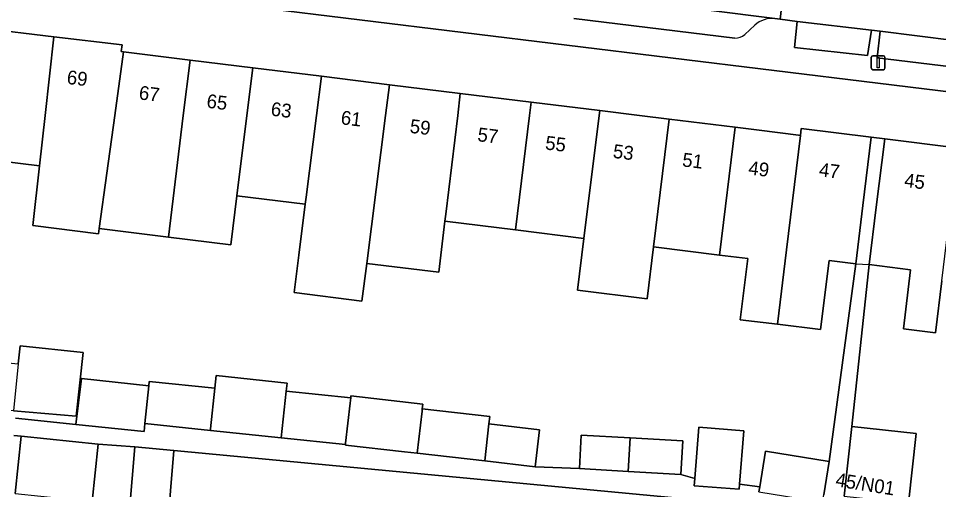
# Model space of a CAD drawing. Extents: x 158086 to 159499, y 382904 to 383981.
# Drawn here: x 158373.7 to 158440.5, y 383222.9 to 383257 of the extents above; entities that cross this region are included whole.
import ezdxf

# ---------------------------------------------------------------- set-up
doc = ezdxf.new("R2010")
doc.units = 0
for name, color, linetype in [('IMGEO_Erf', 7, 'Continuous'), ('IMGEO_Lichtmast', 7, 'Continuous'), ('IMGEO_Pand', 7, 'Continuous'), ('IMGEO_Pand_nummerreeks', 7, 'Continuous'), ('IMGEO_Pand_overbouw', 7, 'Continuous'), ('IMGEO_Parkeervlak_open', 7, 'Continuous'), ('IMGEO_Rijbaan_lokaal_open', 7, 'Continuous'), ('IMGEO_Voetpad_open', 7, 'Continuous')]:
    doc.layers.add(name, color=color, linetype=linetype)

msp = doc.modelspace()

# ---------------------------------------------------------------- linework, layer by layer
at = {"layer": 'IMGEO_Erf'}
for points in [[(158455.212, 383250), (158436.049, 383252.351), (158353.332, 383262.456)], [(158371.064, 383256.341), (158376.301, 383255.71), (158381.246, 383255.114), (158381.186, 383254.631), (158381.355, 383254.61), (158386.172, 383254.016), (158390.712, 383253.457), (158395.708, 383252.841), (158400.636, 383252.234), (158405.772, 383251.601), (158410.913, 383250.967), (158415.88, 383250.355), (158418.759, 383250), (158420.921, 383249.734), (158425.71, 383249.143), (158427.438, 383248.93), (158430.304, 383248.577), (158430.436, 383248.561), (158430.497, 383249.057), (158435.576, 383248.426), (158436.549, 383248.305), (158441.758, 383247.657)], [(158373.514, 383228.061), (158377.894, 383227.6), (158378.303, 383230.923), (158383.181, 383230.41), (158383.214, 383230.722), (158387.968, 383230.221), (158388.065, 383231.143), (158393.209, 383230.602), (158393.147, 383230.014), (158397.826, 383229.522), (158397.843, 383229.671), (158403.054, 383229.08), (158403.016, 383228.738), (158407.914, 383228.182), (158407.852, 383227.638), (158411.513, 383227.222), (158411.207, 383224.542), (158414.406, 383224.409), (158414.548, 383226.837), (158418.087, 383226.63), (158421.903, 383226.405), (158421.76, 383223.977), (158422.779, 383223.676), (158423.077, 383227.404), (158426.335, 383227.144), (158426.025, 383223.271), (158427.485, 383223.088), (158427.903, 383225.661), (158432.52, 383224.911), (158434.45, 383239.25), (158432.512, 383239.488), (158431.898, 383234.492), (158428.765, 383234.871), (158426.068, 383235.198), (158426.613, 383239.634), (158424.574, 383239.884), (158419.784, 383240.472), (158419.324, 383236.72), (158414.282, 383237.339), (158414.742, 383241.091), (158409.776, 383241.7), (158404.661, 383242.328), (158404.219, 383238.639), (158398.982, 383239.282), (158398.63, 383236.529), (158393.71, 383237.156), (158394.058, 383239.886), (158394.528, 383243.572), (158389.573, 383244.18), (158389.138, 383240.632), (158384.598, 383241.189), (158379.578, 383241.805), (158379.526, 383241.427), (158374.76, 383242.014), (158375.249, 383246.358), (158369.918, 383247.013)], [(158440.692, 383238.002), (158440.235, 383234.254), (158437.915, 383234.529), (158438.424, 383238.821), (158435.43, 383239.188), (158434.162, 383227.455), (158438.828, 383226.947), (158438.279, 383221.903)], [(158373.477, 383222.6), (158373.916, 383226.764), (158373.395, 383226.799)], [(158380.432, 383205.316), (158382.167, 383225.973), (158379.506, 383226.176), (158379.067, 383222.012)], [(158424.655, 383221.973), (158385.005, 383225.706), (158383.532, 383208.166)]]:
    msp.add_lwpolyline(points, dxfattribs=at)
msp.add_lwpolyline([(158369.188, 383232.461), (158373.715, 383231.985), (158373.854, 383233.309), (158378.41, 383232.829), (158377.923, 383228.207), (158373.358, 383228.596), (158368.832, 383229.073)], close=True, dxfattribs=at)
at = {"layer": 'IMGEO_Lichtmast'}
for p, q in [((158435.579, 383253.42), (158435.579, 383254.22)), ((158435.579, 383254.22), (158435.579, 383253.42)), ((158435.679, 383254.32), (158436.469, 383254.32)), ((158436.469, 383254.32), (158435.679, 383254.32)), ((158436.569, 383254.22), (158436.569, 383253.42)), ((158436.569, 383253.42), (158436.569, 383254.22)), ((158436.469, 383253.32), (158435.679, 383253.32)), ((158435.679, 383253.32), (158436.469, 383253.32))]:
    msp.add_line(p, q, dxfattribs=at)
msp.add_lwpolyline([(158435.999, 383254.195), (158436.149, 383254.195), (158436.149, 383253.445), (158435.999, 383253.445), (158435.999, 383254.195)], dxfattribs=at)
for centre, start, end in [((158435.679, 383254.22), 90, 180), ((158435.679, 383254.22), 90, 180), ((158436.469, 383254.22), 0, 90), ((158436.469, 383254.22), 360, 90), ((158435.679, 383253.42), 180, 270), ((158435.679, 383253.42), 180, 270), ((158436.469, 383253.42), 270, 0), ((158436.469, 383253.42), 270, 0)]:
    msp.add_arc(centre, 0.1, start, end, dxfattribs=at)
at = {"layer": 'IMGEO_Pand'}
for points in [[(158376.301, 383255.71), (158371.064, 383256.341), (158370.288, 383250), (158370.116, 383248.595), (158369.918, 383247.013), (158375.249, 383246.358), (158375.659, 383250)], [(158381.355, 383254.61), (158381.186, 383254.631), (158381.246, 383255.114), (158376.301, 383255.71), (158375.659, 383250), (158375.249, 383246.358), (158374.76, 383242.014), (158379.526, 383241.427), (158379.578, 383241.805), (158380.136, 383245.823), (158380.715, 383250)], [(158386.172, 383254.016), (158381.355, 383254.61), (158380.715, 383250), (158380.136, 383245.823), (158379.578, 383241.805), (158384.598, 383241.189), (158385.68, 383250)], [(158389.573, 383244.18), (158390.288, 383250), (158390.712, 383253.457), (158386.172, 383254.016), (158385.68, 383250), (158384.598, 383241.189), (158389.138, 383240.632)], [(158395.708, 383252.841), (158390.712, 383253.457), (158390.288, 383250), (158389.573, 383244.18), (158394.528, 383243.572), (158394.591, 383244.07), (158395.346, 383250)], [(158400.636, 383252.234), (158395.708, 383252.841), (158395.346, 383250), (158394.591, 383244.07), (158394.528, 383243.572), (158394.058, 383239.886), (158393.71, 383237.156), (158398.63, 383236.529), (158398.982, 383239.282), (158400.351, 383250)], [(158405.772, 383251.601), (158400.636, 383252.234), (158400.351, 383250), (158398.982, 383239.282), (158404.219, 383238.639), (158404.661, 383242.328), (158404.722, 383242.838), (158405.58, 383250)], [(158405.772, 383251.601), (158405.58, 383250), (158404.722, 383242.838), (158404.661, 383242.328), (158409.776, 383241.7), (158410.795, 383250), (158410.913, 383250.967)], [(158415.88, 383250.355), (158410.913, 383250.967), (158410.795, 383250), (158409.776, 383241.7), (158414.742, 383241.091), (158415.836, 383250)], [(158419.784, 383240.472), (158420.921, 383249.734), (158418.759, 383250), (158415.88, 383250.355), (158415.836, 383250), (158414.742, 383241.091), (158414.282, 383237.339), (158419.324, 383236.72)], [(158424.574, 383239.884), (158425.71, 383249.143), (158420.921, 383249.734), (158419.784, 383240.472)], [(158430.436, 383248.561), (158430.304, 383248.577), (158427.438, 383248.93), (158425.71, 383249.143), (158424.574, 383239.884), (158426.613, 383239.634), (158426.068, 383235.198), (158428.765, 383234.871), (158429.418, 383240.264)], [(158434.967, 383243.464), (158435.576, 383248.426), (158430.497, 383249.057), (158430.436, 383248.561), (158429.418, 383240.264), (158428.765, 383234.871), (158431.898, 383234.492), (158432.512, 383239.488), (158434.45, 383239.25)], [(158440.692, 383238.002), (158441.807, 383247.138), (158441.696, 383247.152), (158441.758, 383247.657), (158436.549, 383248.305), (158435.94, 383243.343), (158435.43, 383239.188), (158438.424, 383238.821), (158437.915, 383234.529), (158440.235, 383234.254)], [(158373.715, 383231.985), (158373.358, 383228.596), (158377.923, 383228.207), (158378.41, 383232.829), (158373.854, 383233.309)], [(158383.181, 383230.41), (158378.303, 383230.923), (158377.894, 383227.6), (158382.837, 383227.08), (158382.892, 383227.665)], [(158387.968, 383230.221), (158383.214, 383230.722), (158383.181, 383230.41), (158382.892, 383227.665), (158387.646, 383227.164), (158387.658, 383227.278)], [(158393.147, 383230.014), (158393.209, 383230.602), (158388.065, 383231.143), (158387.968, 383230.221), (158387.658, 383227.278), (158387.646, 383227.164), (158392.79, 383226.626)], [(158397.826, 383229.522), (158393.147, 383230.014), (158392.79, 383226.626), (158397.442, 383226.14), (158397.454, 383226.247), (158397.783, 383229.146)], [(158403.016, 383228.738), (158403.054, 383229.08), (158397.843, 383229.671), (158397.826, 383229.522), (158397.783, 383229.146), (158397.454, 383226.247), (158397.442, 383226.14), (158397.438, 383226.104), (158401.716, 383225.619), (158402.65, 383225.513), (158402.995, 383228.555)], [(158407.852, 383227.638), (158407.914, 383228.182), (158403.016, 383228.738), (158402.995, 383228.555), (158402.65, 383225.513), (158407.546, 383224.958)], [(158411.513, 383227.222), (158407.852, 383227.638), (158407.546, 383224.958), (158411.207, 383224.542)], [(158426.335, 383227.144), (158423.077, 383227.404), (158422.779, 383223.676), (158422.738, 383223.161), (158425.995, 383222.901), (158426.025, 383223.271)], [(158434.162, 383227.455), (158433.613, 383222.411), (158438.279, 383221.903), (158438.828, 383226.947)], [(158379.506, 383226.176), (158373.916, 383226.764), (158373.477, 383222.6), (158379.067, 383222.012)], [(158418.087, 383226.63), (158414.548, 383226.837), (158414.406, 383224.409), (158417.944, 383224.201)], [(158418.087, 383226.63), (158417.944, 383224.201), (158421.76, 383223.977), (158421.903, 383226.405)], [(158385.005, 383225.706), (158382.167, 383225.973), (158380.432, 383205.316), (158380.986, 383205.27), (158380.803, 383203.091), (158383.089, 383202.9), (158383.532, 383208.166)], [(158432.52, 383224.911), (158427.903, 383225.661), (158427.485, 383223.088), (158427.425, 383222.719), (158432.042, 383221.969), (158432.13, 383222.508)]]:
    msp.add_lwpolyline(points, close=True, dxfattribs=at)
at = {"layer": 'IMGEO_Pand_overbouw'}
msp.add_lwpolyline([(158435.43, 383239.188), (158435.94, 383243.343), (158436.549, 383248.305), (158435.576, 383248.426), (158434.967, 383243.464), (158434.45, 383239.25)], close=True, dxfattribs=at)
at = {"layer": 'IMGEO_Parkeervlak_open'}
for points in [[(158428.587, 383257.026), (158423.767, 383257.644), (158408.237, 383259.549), (158395.678, 383261.052), (158381.932, 383262.725), (158379.187, 383263.032), (158378.681, 383263.089)], [(158414.014, 383257.037), (158425.67, 383255.607)], [(158426.398, 383255.869), (158427.128, 383256.543)]]:
    msp.add_lwpolyline(points, dxfattribs=at)
for points in [[(158430.213, 383256.818), (158430, 383254.925), (158435.292, 383254.349), (158435.6, 383256.18)], [(158436.221, 383256.113), (158435.999, 383254.191), (158441.394, 383253.534), (158441.594, 383255.43)]]:
    msp.add_lwpolyline(points, close=True, dxfattribs=at)
for centre, radius, start, end in [((158428.387, 383255.185), 1.852, 83.79926, 132.83485), ((158425.673, 383256.741), 1.134, 269.85239, 309.73421)]:
    msp.add_arc(centre, radius, start, end, dxfattribs=at)
at = {"layer": 'IMGEO_Rijbaan_lokaal_open'}
msp.add_lwpolyline([(158379.652, 383267.438), (158379.187, 383263.032), (158381.932, 383262.725), (158395.678, 383261.052), (158408.237, 383259.549), (158423.767, 383257.644), (158428.587, 383257.026), (158428.962, 383256.978), (158429.482, 383261.362), (158429.056, 383261.419), (158408.879, 383263.807), (158396.295, 383265.346), (158382.369, 383266.766)], close=True, dxfattribs=at)
msp.add_lwpolyline([(158430.071, 383261.283), (158429.482, 383261.362), (158428.962, 383256.978), (158430.213, 383256.818), (158435.6, 383256.18), (158436.221, 383256.113), (158441.594, 383255.43), (158442.383, 383255.339), (158442.931, 383259.696), (158442.608, 383259.739)], dxfattribs=at)
at = {"layer": 'IMGEO_Voetpad_open'}
for points in [[(158277.718, 383271.726), (158339.394, 383264.164), (158340.307, 383264.052), (158345.526, 383263.412), (158350.794, 383262.766), (158350.957, 383262.746), (158353.332, 383262.456), (158436.049, 383252.351), (158455.212, 383250), (158496.63, 383244.919), (158496.962, 383244.878), (158498.052, 383244.744), (158500, 383244.504), (158557.145, 383237.463), (158557.763, 383241.156), (158557.654, 383241.196), (158556.058, 383241.376)], [(158425.67, 383255.607), (158414.014, 383257.037)], [(158445.07, 383255.03), (158442.383, 383255.339), (158441.594, 383255.43), (158441.394, 383253.534), (158435.999, 383254.191), (158436.221, 383256.113), (158435.6, 383256.18), (158435.292, 383254.349), (158430, 383254.925), (158430.213, 383256.818), (158428.962, 383256.978), (158428.587, 383257.026)], [(158427.128, 383256.543), (158426.398, 383255.869)], [(158433.613, 383222.411), (158434.162, 383227.455), (158435.43, 383239.188), (158435.94, 383243.343), (158436.549, 383248.305), (158435.576, 383248.426), (158434.967, 383243.464), (158434.45, 383239.25), (158432.52, 383224.911), (158432.13, 383222.508)], [(158427.425, 383222.719), (158427.485, 383223.088), (158426.025, 383223.271), (158425.995, 383222.901), (158422.738, 383223.161), (158422.779, 383223.676), (158421.76, 383223.977), (158417.944, 383224.201), (158414.406, 383224.409), (158411.207, 383224.542), (158407.546, 383224.958), (158402.65, 383225.513), (158401.716, 383225.619), (158397.438, 383226.104), (158397.442, 383226.14), (158392.79, 383226.626), (158387.646, 383227.164), (158382.892, 383227.665), (158382.837, 383227.08), (158377.894, 383227.6), (158373.514, 383228.061)], [(158373.395, 383226.799), (158373.916, 383226.764), (158379.506, 383226.176), (158382.167, 383225.973), (158385.005, 383225.706), (158424.655, 383221.973)]]:
    msp.add_lwpolyline(points, dxfattribs=at)
for centre, radius, start, end in [((158428.387, 383255.185), 1.852, 83.79926, 132.83485), ((158425.673, 383256.741), 1.134, 269.85239, 309.73421)]:
    msp.add_arc(centre, radius, start, end, dxfattribs=at)

# ---------------------------------------------------------------- texts
at = {"layer": 'IMGEO_Pand_nummerreeks'}
for s, rotation, p in [('69', 353.1297, (158377.194, 383252.298)), ('67', 352.97349, (158382.42, 383251.174)), ('65', 352.97349, (158387.332, 383250.569)), ('63', 352.97099, (158391.989, 383249.996)), ('61', 352.97554, (158397.064, 383249.371)), ('59', 352.97349, (158402.067, 383248.752)), ('57', 352.97349, (158406.979, 383248.147)), ('55', 352.97349, (158411.891, 383247.542)), ('53', 352.97349, (158416.803, 383246.936)), ('51', 352.97349, (158421.827, 383246.317)), ('49', 352.97554, (158426.627, 383245.725)), ('47', 352.92397, (158431.746, 383245.596)), ('45', 352.90883, (158437.929, 383244.828)), ('45/N01', 350.95873, (158432.937, 383223.127))]:
    msp.add_text(s, height=1, rotation=rotation, dxfattribs=at).set_placement(p)

doc.saveas('drawing.dxf')
